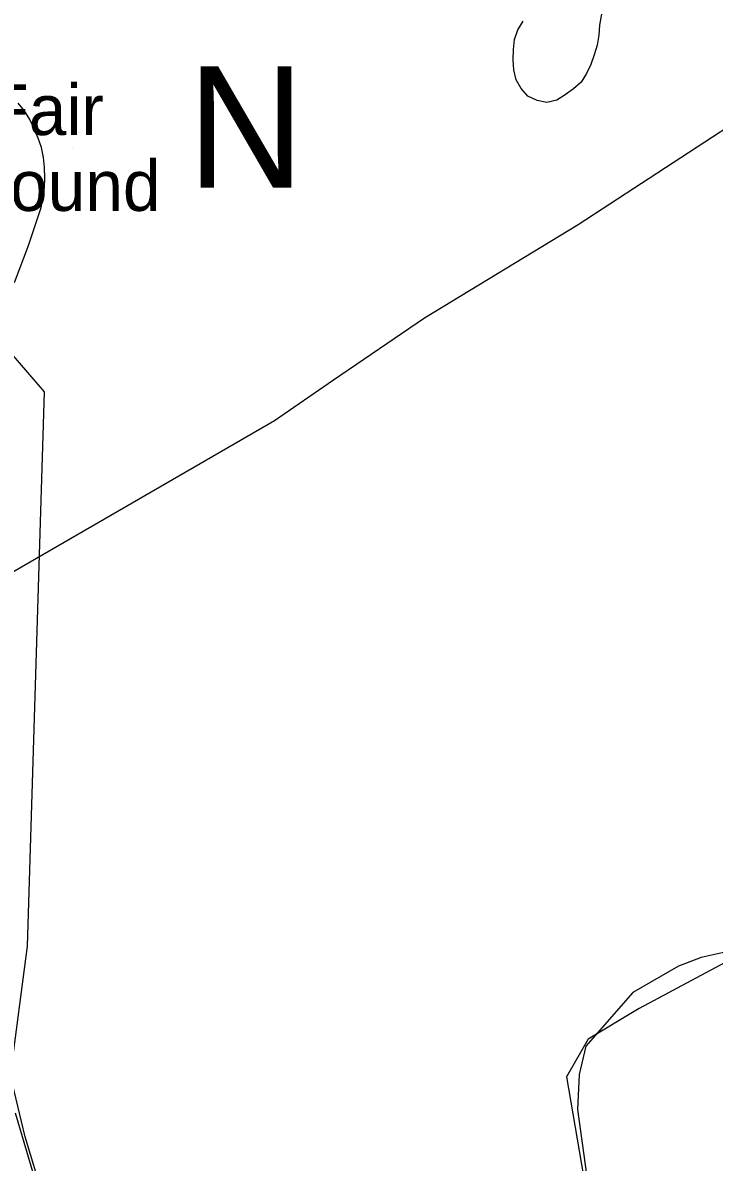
# Model space of a CAD drawing. Extents: x 1268485 to 1426702, y 514839 to 616766.
# Drawn here: x 1372379 to 1373501, y 551333 to 553181 of the extents above; entities that cross this region are included whole.
import ezdxf

# ---------------------------------------------------------------- set-up
doc = ezdxf.new("R2010")
doc.units = 0
for name, color, linetype in [('Old_Level_22', 7, 'Continuous'), ('Old_Level_48', 7, 'Continuous'), ('Old_Level_49', 7, 'Continuous'), ('Old_Level_56', 7, 'Continuous'), ('Old_Level_59', 7, 'Continuous'), ('Old_Level_62', 7, 'Continuous'), ('Prop Roadway Bridge', 7, 'Continuous')]:
    doc.layers.add(name, color=color, linetype=linetype)

msp = doc.modelspace()

# ---------------------------------------------------------------- linework, layer by layer
at = {"layer": 'Old_Level_22'}
msp.add_line((1372459.779, 552978.494), (1372459.779, 552978.494), dxfattribs=at)
at = {"layer": 'Old_Level_48'}
for points in [[(1372493.469, 551259.797), (1372410.824, 551282.699), (1372383.276, 551374.312), (1372359.663, 551473.56), (1372387.211, 551683.507), (1372414.76, 552582.462), (1372032.21, 553025.468), (1372017.93, 553287.969), (1371744.783, 553396.498), (1371726.444, 553469.933), (1371530.832, 553537.248), (1371475.816, 553500.531), (1371494.155, 553488.291), (1370815.625, 553714.716), (1370992.898, 554987.589), (1370418.288, 555593.428), (1370363.272, 555360.884), (1369275.179, 555544.471), (1369287.405, 555654.623), (1369428.001, 555666.862), (1369813.925, 556235.867), (1369438.951, 556638.087), (1367509.272, 558418.598)], [(1374570.253, 553388.366), (1374520.231, 553465.188), (1374618.618, 553530.08), (1374661.202, 553625.564), (1374598.94, 553663.683), (1374189.652, 553904.167), (1374193.587, 553694.22), (1374191.208, 553374.646), (1374163.726, 553097.423), (1374114.258, 552985.467), (1373998.832, 552836.193), (1373905.392, 552708.244), (1373861.42, 552505.658), (1373800.959, 552100.485), (1373773.787, 551683.19), (1373571.787, 551685.417), (1373378.949, 551582.35), (1373296.304, 551532.726), (1373260.885, 551471.651), (1373315.982, 551149.098), (1373276.627, 551103.291), (1373134.95, 551122.378), (1372705.984, 551263.614), (1372493.469, 551259.797)]]:
    msp.add_lwpolyline(points, dxfattribs=at)
at = {"layer": 'Old_Level_49'}
for points in [[(1372493.469, 551259.797), (1372410.824, 551282.699), (1372383.276, 551374.312), (1372359.663, 551473.56), (1372387.211, 551683.507), (1372414.76, 552582.462), (1372032.21, 553025.468), (1372017.93, 553287.969), (1371744.783, 553396.498), (1371726.444, 553469.933), (1371530.832, 553537.248), (1371475.816, 553500.531), (1371494.155, 553488.291), (1370815.625, 553714.716), (1370992.898, 554987.589), (1370418.288, 555593.428), (1370363.272, 555360.884), (1369275.179, 555544.471), (1369287.405, 555654.623), (1369428.001, 555666.862), (1369813.925, 556235.867), (1369438.951, 556638.087), (1367509.272, 558418.598)], [(1374570.253, 553388.366), (1374520.231, 553465.188), (1374618.618, 553530.08), (1374661.202, 553625.564), (1374598.94, 553663.683), (1374189.652, 553904.167), (1374193.587, 553694.22), (1374191.208, 553374.646), (1374163.726, 553097.423), (1374114.258, 552985.467), (1373998.832, 552836.193), (1373905.392, 552708.244), (1373861.42, 552505.658), (1373800.959, 552100.485), (1373773.787, 551683.19), (1373571.787, 551685.417), (1373378.949, 551582.35), (1373296.304, 551532.726), (1373260.885, 551471.651), (1373315.982, 551149.098), (1373276.627, 551103.291), (1373134.95, 551122.378), (1372705.984, 551263.614), (1372493.469, 551259.797)]]:
    msp.add_lwpolyline(points, dxfattribs=at)
at = {"layer": 'Old_Level_56'}
msp.add_lwpolyline([(1372135.462, 552159.116), (1372787.554, 552535.769), (1372883.072, 552602.058), (1373030.879, 552702.811), (1373280.039, 552853.669), (1373639.141, 553088.357), (1373892.783, 553253.132), (1374150.065, 553409.83), (1374281.7, 553577.263), (1374396.45, 553711.018), (1374448.221, 553787.814), (1374515.289, 553938.537), (1374683.641, 554339.343), (1374885.762, 554817.306)], dxfattribs=at)
at = {"layer": 'Old_Level_59'}
for points in [[(1375011.809, 551260.535), (1374947.833, 551386.642), (1374807.885, 551491.167), (1374228.818, 551686.684), (1373915.844, 551750.775), (1373816.033, 551753.629), (1373571.787, 551685.417), (1373479.53, 551665.167), (1373442.459, 551650.899), (1373368.313, 551608.095), (1373292.369, 551521.277), (1373281.582, 551475.321), (1373278.73, 551418.25), (1373315.982, 551149.098)], [(1372406.888, 551278.883), (1372367.534, 551412.486)]]:
    msp.add_lwpolyline(points, dxfattribs=at)
at = {"layer": 'Old_Level_62'}
for points in [[(1373323, 553225.754), (1373314.696, 553177.208), (1373313.568, 553160.804), (1373310.8, 553144.707), (1373306.083, 553128.97), (1373300.239, 553113.539), (1373293.473, 553098.57), (1373284.861, 553084.627), (1373272.25, 553074.169), (1373259.024, 553064.173), (1373245.285, 553055.407), (1373229.189, 553051.921), (1373213.195, 553054.894), (1373198.431, 553062.123), (1373187.666, 553074.374), (1373179.566, 553088.83), (1373175.363, 553104.774), (1373174.44, 553121.126), (1373174.953, 553137.633), (1373176.593, 553153.934), (1373182.129, 553169.416), (1373190.537, 553183.462)], [(1372366.022, 552759.671), (1372388.475, 552819.956), (1372409.288, 552881.523), (1372414.312, 552913.255), (1372414.927, 552929.71), (1372414.722, 552946.217), (1372412.774, 552962.416), (1372409.698, 552978.667), (1372404.059, 552993.994), (1372397.6, 553009.322), (1372390.628, 553024.291), (1372382.221, 553038.285), (1372371.969, 553050.896)]]:
    msp.add_lwpolyline(points, dxfattribs=at)
at = {"layer": 'Prop Roadway Bridge'}
msp.add_circle((1373715.011, 551683.838), 3352.232, dxfattribs=at)

# ---------------------------------------------------------------- texts
at = {"layer": 'Old_Level_22'}
for s, height, rotation, p in [('N', 196.85, 0.000017, (1372645.97, 552913.754)), ('Fair', 82.0208, 0.000017, (1372322.039, 552999)), ('Ground', 82.0208, 0.000019, (1372236.861, 552875.968))]:
    msp.add_text(s, height=height, rotation=rotation, dxfattribs=at).set_placement(p)

doc.saveas('drawing.dxf')
